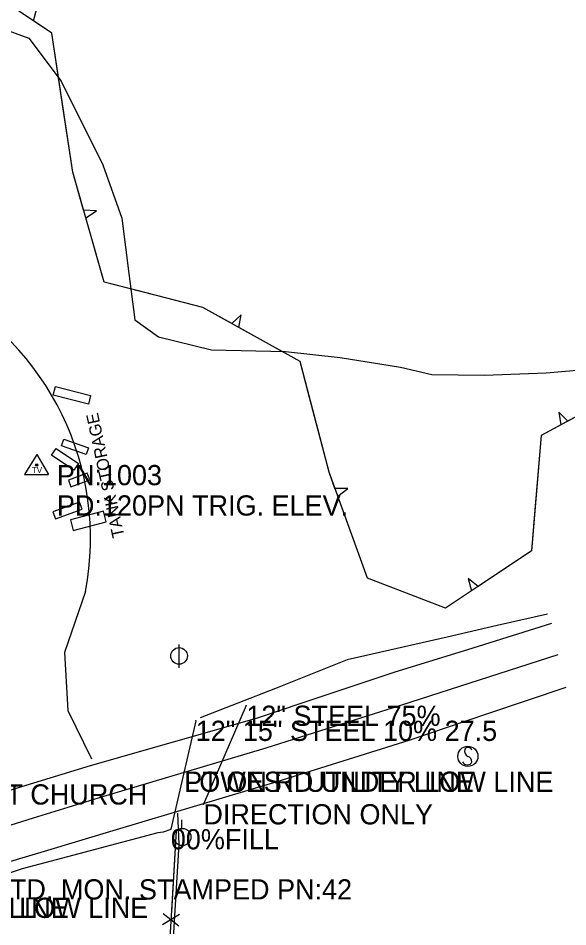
# Model space of a CAD drawing. Extents: x 954793 to 988390, y 1867850 to 1924428.
# Drawn here: x 961183.5 to 961319.6, y 1903068.1 to 1903292.8 of the extents above; entities that cross this region are included whole.
import ezdxf

# ---------------------------------------------------------------- set-up
doc = ezdxf.new("R2010")
doc.units = 0
for name, color, linetype in [('S_DITCHLINE', 7, 'Continuous'), ('S_DRG_PT_SYM', 7, 'Continuous'), ('S_EDGE_PAVEMENT', 7, 'Continuous'), ('S_ELECTRIC_UTILITIES_ANNOT', 7, 'Continuous'), ('S_FENCE', 7, 'Continuous'), ('S_MSC_PT_SYM', 7, 'Continuous'), ('S_OBSCURES', 7, 'Continuous'), ('S_PARKING', 7, 'Continuous'), ('S_PAVEMENT_CROWN', 7, 'Continuous'), ('S_PRIMARY_CTL_ANNOT', 7, 'Continuous'), ('S_SECONDARY_CTL', 7, 'Continuous'), ('S_SECONDARY_CTL_ANNOT', 7, 'Continuous'), ('S_SIDE_DRAIN', 7, 'Continuous'), ('S_SIDE_DRAIN_ANNOT', 7, 'Continuous'), ('S_SIGN', 7, 'Continuous'), ('S_SIGN_ANNOT', 7, 'Continuous'), ('S_SURVEY_TEXT_ANNOT', 7, 'Continuous'), ('S_TANK', 7, 'Continuous'), ('S_TANK_ANNOT', 7, 'Continuous'), ('S_TREE', 7, 'Continuous'), ('S_UTILITY_POLE', 7, 'Continuous'), ('S_UTL_PT_SYM', 7, 'Continuous')]:
    doc.layers.add(name, color=color, linetype=linetype)

msp = doc.modelspace()

# ---------------------------------------------------------------- linework, layer by layer
at = {"layer": 'S_DITCHLINE'}
for points in [[(961314.49, 1903145.44), (961302.09, 1903142.62), (961289.7, 1903139.8), (961277.3, 1903136.99), (961264.9, 1903134.17), (961247.17, 1903127.11), (961228.52, 1903119.78)], [(961221.28, 1903092.23), (961219.41, 1903091.56), (961218.08, 1903091.41), (961201.29, 1903086.95), (961184.49, 1903082.49), (961169.67, 1903077.53), (961154.84, 1903072.58)]]:
    msp.add_lwpolyline(points, dxfattribs=at)
at = {"layer": 'S_DRG_PT_SYM'}
for points in [[(961239.96, 1903122.83), (961239.96, 1903122.88), (961239.96, 1903122.83), (961239.91, 1903122.83), (961239.96, 1903122.83), (961239.96, 1903122.78), (961239.96, 1903122.83), (961240.01, 1903122.83)], [(961227.43, 1903119.1), (961227.43, 1903119.15), (961227.43, 1903119.1), (961227.38, 1903119.1), (961227.43, 1903119.1), (961227.43, 1903119.05), (961227.43, 1903119.1), (961227.48, 1903119.1)], [(961229.34, 1903098.46), (961229.34, 1903098.51), (961229.34, 1903098.46), (961229.29, 1903098.46), (961229.34, 1903098.46), (961229.34, 1903098.41), (961229.34, 1903098.46), (961229.39, 1903098.46)], [(961221.27, 1903092.29), (961221.27, 1903092.34), (961221.27, 1903092.29), (961221.22, 1903092.29), (961221.27, 1903092.29), (961221.27, 1903092.24), (961221.27, 1903092.29), (961221.32, 1903092.29)]]:
    msp.add_lwpolyline(points, dxfattribs=at)
at = {"layer": 'S_EDGE_PAVEMENT'}
for points in [[(961051.39, 1903081.36), (961062.47, 1903072.03), (961069.16, 1903069.25), (961085.12, 1903072.09), (961097.89, 1903076.25), (961100.14, 1903076.7), (961120.44, 1903083.01), (961140.73, 1903089.32), (961154.08, 1903093.46), (961167.42, 1903097.59), (961184.41, 1903102.81), (961201.39, 1903108.02), (961221.93, 1903113.88), (961242.48, 1903119.74), (961259.51, 1903125.41), (961276.54, 1903131.08), (961296.08, 1903137.14), (961315.62, 1903143.2)], [(961060.73, 1903027.01), (961068.72, 1903040.88), (961076.68, 1903051.15), (961081.87, 1903053.21), (961090.4, 1903055.36), (961104.93, 1903060.01), (961126.13, 1903066.6), (961147.32, 1903073.18), (961159.73, 1903077.37), (961172.15, 1903081.57), (961190.01, 1903086.88), (961207.87, 1903092.2), (961227.73, 1903098.15), (961247.58, 1903104.09), (961263.92, 1903109.2), (961280.27, 1903114.31), (961299.71, 1903120.85), (961319.15, 1903127.4)]]:
    msp.add_lwpolyline(points, dxfattribs=at)
at = {"layer": 'S_FENCE'}
for p, q in [((961223.44, 1903071.21), (961219.18, 1903068.59)), ((961219.35, 1903071.45), (961223.27, 1903068.35))]:
    msp.add_line(p, q, dxfattribs=at)
for points in [[(961222.61, 1903091.86), (961217.4, 1903003.76), (961213.38, 1902923.22), (961302.52, 1902920.51), (961347.6, 1902918.37)], [(961222.61, 1903091.86), (961221.43, 1903071.9)]]:
    msp.add_lwpolyline(points, dxfattribs=at)
at = {"layer": 'S_MSC_PT_SYM'}
msp.add_lwpolyline([(961224.59, 1903106.51), (961224.59, 1903106.56), (961224.59, 1903106.51), (961224.54, 1903106.51), (961224.59, 1903106.51), (961224.59, 1903106.46), (961224.59, 1903106.51), (961224.64, 1903106.51)], dxfattribs=at)
at = {"layer": 'S_OBSCURES'}
msp.add_lwpolyline([(961110.11, 1903299.5), (961125.21, 1903292.64), (961135.42, 1903292.62), (961150.53, 1903292.5), (961165.89, 1903291.39), (961176.8, 1903291.3), (961186.14, 1903287.9), (961194.16, 1903277.31), (961204.46, 1903256.54), (961209.13, 1903243.42), (961210.92, 1903229.67), (961212.39, 1903218.22), (961218.19, 1903214.08), (961231.37, 1903210.79), (961249.65, 1903210.44), (961263.17, 1903208.95), (961278.13, 1903206.53), (961285.86, 1903204.72), (961298.91, 1903204.54), (961314.16, 1903205.13), (961333.34, 1903206.8)], dxfattribs=at)
at = {"layer": 'S_PARKING'}
for points in [[(961200.13, 1903151.05), (961194.99, 1903136.01), (961195.79, 1903121.66), (961201.64, 1903109.7)], [(961442.59, 1903008.18), (961440.03, 1902987.43), (961414.54, 1902983.52), (961406.85, 1903034.4), (961422.08, 1903036.41), (961420.6, 1903054.73), (961394.77, 1903050.67), (961392.54, 1903068.96), (961357.51, 1903065.09), (961359.66, 1903046.21), (961351.14, 1903045.29), (961359.1, 1902988.92), (961314.38, 1902980.93), (961305.52, 1903024.11), (961269.61, 1903019.58), (961281.14, 1902947.29), (961268.3, 1902946.15), (961239.88, 1902944.69), (961214.76, 1902943.88), (961218.71, 1903011.95), (961223.31, 1903088.55), (961222.99, 1903096.25)]]:
    msp.add_lwpolyline(points, dxfattribs=at)
msp.add_ellipse((961131.63, 1903164.27), major_axis=(-53.43, 44.86), ratio=0.999916, start_param=3.649437, end_param=4.935057, dxfattribs=at)
at = {"layer": 'S_PAVEMENT_CROWN'}
msp.add_lwpolyline([(961056.23, 1903054.65), (961073.79, 1903059.49), (961088.34, 1903063.95), (961102.89, 1903068.4), (961123.67, 1903074.81), (961144.45, 1903081.22), (961157.27, 1903085.48), (961170.09, 1903089.74), (961187.27, 1903095.06), (961204.44, 1903100.37), (961224.65, 1903106.38), (961244.86, 1903112.39), (961261.53, 1903117.67), (961278.2, 1903122.94), (961297.67, 1903129.2), (961317.15, 1903135.46)], dxfattribs=at)
msp.add_lwpolyline([(961056.23, 1903054.65), (961073.79, 1903059.49), (961088.34, 1903063.95), (961102.89, 1903068.4), (961123.67, 1903074.81), (961144.45, 1903081.22), (961157.27, 1903085.48), (961170.09, 1903089.74), (961187.27, 1903095.06), (961204.44, 1903100.37), (961224.65, 1903106.38), (961244.86, 1903112.39), (961261.53, 1903117.67), (961278.2, 1903122.94), (961297.67, 1903129.2), (961317.15, 1903135.46)], dxfattribs=at)
at = {"layer": 'S_SECONDARY_CTL'}
for p, q in [((961188.08, 1903184.95), (961185.07, 1903179.99)), ((961188.08, 1903184.95), (961191.02, 1903179.99)), ((961185.07, 1903179.99), (961191.02, 1903179.99))]:
    msp.add_line(p, q, dxfattribs=at)
for radius in [0.311, 0.183, 0.103]:
    msp.add_circle((961188.08, 1903182.34), radius, dxfattribs=at)
at = {"layer": 'S_SIDE_DRAIN'}
for p, q in [((961239.96, 1903122.83), (961229.34, 1903098.46)), ((961227.43, 1903119.1), (961221.27, 1903092.29))]:
    msp.add_line(p, q, dxfattribs=at)
at = {"layer": 'S_SIGN'}
msp.add_circle((961294.81, 1903110.29), 2.49, dxfattribs=at)
for centre, radius, start, end in [((961295.49, 1903111.61), 1.5, 167.1196, 241.9813), ((961294.88, 1903111.55), 0.95, 16.5258, 156.8957), ((961294.4, 1903108.94), 1.4, 358.6529, 73.7063), ((961294.65, 1903109.46), 1.28, 204.641, 335.359)]:
    msp.add_arc(centre, radius, start, end, dxfattribs=at)
at = {"layer": 'S_TANK'}
for points in [[(961200.88, 1903197.37), (961192.15, 1903199.59), (961192.7, 1903201.75), (961201.43, 1903199.54)], [(961200.3, 1903184.91), (961194.19, 1903187.07), (961194.78, 1903188.73), (961200.89, 1903186.56)], [(961197.29, 1903181.07), (961191.77, 1903184.78), (961192.87, 1903186.41), (961198.39, 1903182.7)], [(961196.56, 1903176.96), (961201.19, 1903178.69), (961200.59, 1903180.32), (961195.95, 1903178.59)], [(961192.7, 1903169.03), (961199.3, 1903171.39), (961198.67, 1903173.15), (961192.07, 1903170.79)], [(961197.1, 1903166.12), (961205.31, 1903168.25), (961204.62, 1903170.89), (961196.41, 1903168.76)]]:
    msp.add_lwpolyline(points, close=True, dxfattribs=at)
at = {"layer": 'S_TREE'}
for p, q in [((961187.25, 1903292.21), (961188.13, 1903295.22)), ((961202.87, 1903245.23), (961199.7, 1903245.4)), ((961200.24, 1903243.51), (961202.87, 1903245.23)), ((961238.7, 1903219.45), (961236.36, 1903217.32)), ((961238.08, 1903216.37), (961238.7, 1903219.45)), ((961319.55, 1903193.21), (961317.3, 1903195.4)), ((961317.3, 1903195.4), (961317.82, 1903192.28)), ((961265.07, 1903176.57), (961261.9, 1903176.51)), ((961262.58, 1903174.66), (961265.07, 1903176.57)), ((961297.32, 1903152.33), (961294.87, 1903154.3)), ((961294.87, 1903154.3), (961295.69, 1903151.24))]:
    msp.add_line(p, q, dxfattribs=at)
for points in [[(961506.01, 1903215.02), (961450.2, 1903190.03), (961421.8, 1903181.27), (961416.56, 1903161.09), (961387.99, 1903158.45), (961366.36, 1903174.94), (961358.22, 1903195.98), (961338.75, 1903203.57), (961312.97, 1903189.66), (961310.52, 1903161.14), (961289.25, 1903146.94), (961269.96, 1903154.38), (961260.43, 1903180.55), (961253.28, 1903207.97), (961229.23, 1903221.26), (961204.74, 1903227.56), (961197.06, 1903254.77), (961191.79, 1903289.17), (961167.46, 1903305.44)], [(961194.75, 1903269.86), (961191.79, 1903289.17), (961187.25, 1903292.21)], [(961199.7, 1903245.4), (961197.06, 1903254.77), (961194.75, 1903269.86)], [(961212.91, 1903225.46), (961204.74, 1903227.56), (961200.24, 1903243.51)], [(961236.36, 1903217.32), (961229.23, 1903221.26), (961212.91, 1903225.46)], [(961255.21, 1903200.58), (961253.28, 1903207.97), (961238.08, 1903216.37)], [(961341.72, 1903202.41), (961338.75, 1903203.57), (961319.55, 1903193.21)], [(961261.9, 1903176.51), (961260.43, 1903180.55), (961255.21, 1903200.58)], [(961317.82, 1903192.28), (961312.97, 1903189.66), (961311.3, 1903170.24)], [(961273.15, 1903153.15), (961269.96, 1903154.38), (961262.58, 1903174.66)], [(961311.3, 1903170.24), (961310.52, 1903161.14), (961297.32, 1903152.33)], [(961295.69, 1903151.24), (961289.25, 1903146.94), (961273.15, 1903153.15)]]:
    msp.add_lwpolyline(points, dxfattribs=at)
at = {"layer": 'S_UTILITY_POLE'}
for p, q in [((961223.32, 1903132.19), (961223.32, 1903137.98)), ((961224.02, 1903092.48), (961224.02, 1903094.58))]:
    msp.add_line(p, q, dxfattribs=at)
for centre, radius in [((961223.32, 1903135.12), 2.05), ((961224.14, 1903090.34), 2.13)]:
    msp.add_circle(centre, radius, dxfattribs=at)
at = {"layer": 'S_UTL_PT_SYM'}
msp.add_lwpolyline([(961224.59, 1903106.51), (961224.59, 1903106.56), (961224.59, 1903106.51), (961224.54, 1903106.51), (961224.59, 1903106.51), (961224.59, 1903106.46), (961224.59, 1903106.51), (961224.64, 1903106.51)], dxfattribs=at)

# ---------------------------------------------------------------- texts
at = {"layer": 'S_ELECTRIC_UTILITIES_ANNOT'}
for p in [(961224.59, 1903101.51), (961124.31, 1903070.33)]:
    msp.add_text('LOWEST UTILITY LINE', height=5, dxfattribs=at).set_placement(p)
at = {"layer": 'S_PRIMARY_CTL_ANNOT'}
msp.add_text('PD:ARDOT STD. MON. STAMPED PN:42', height=5, dxfattribs=at).set_placement((961140.58, 1903074.89))
at = {"layer": 'S_SECONDARY_CTL'}
msp.add_text('TV', height=1.5, rotation=360, dxfattribs=at).set_placement((961186.87, 1903180.33))
at = {"layer": 'S_SECONDARY_CTL_ANNOT'}
for s, p in [('PN:1003', (961193.08, 1903177.34)), ('PD:120PN TRIG. ELEV.', (961193.08, 1903169.84))]:
    msp.add_text(s, height=5, dxfattribs=at).set_placement(p)
at = {"layer": 'S_SIDE_DRAIN_ANNOT'}
for s, p in [('12" STEEL 75%', (961239.96, 1903117.83)), ('12" 15" STEEL 10% 27.5', (961227.43, 1903114.1)), ('DIRECTION ONLY', (961229.34, 1903093.46)), ('00%FILL', (961221.27, 1903087.29))]:
    msp.add_text(s, height=5, dxfattribs=at).set_placement(p)
at = {"layer": 'S_SIGN_ANNOT'}
msp.add_text('2.4 P/M/L BISMARCK PENT CHURCH', height=5, dxfattribs=at).set_placement((961099.55, 1903098.37))
at = {"layer": 'S_SURVEY_TEXT_ANNOT'}
for p in [(961224.59, 1903101.51), (961124.31, 1903070.33)]:
    msp.add_text('PT ON RD UNDER LOW LINE', height=5, dxfattribs=at).set_placement(p)
at = {"layer": 'S_TANK_ANNOT'}
msp.add_text('TANK STORAGE', height=3.0002, rotation=102.1226, dxfattribs=at).set_placement((961209.82, 1903164.71))

doc.saveas('drawing.dxf')
